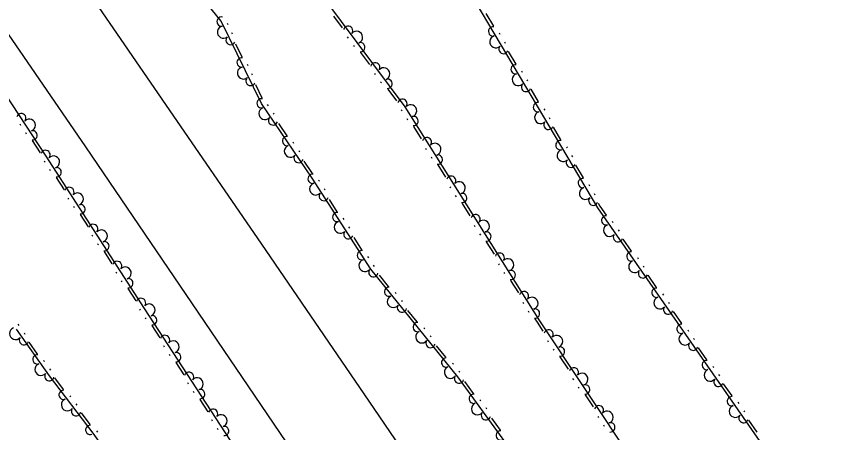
# Model space of a CAD drawing. Extents: x 2030130 to 2036320, y 723205 to 762423.
# Drawn here: x 2033954.4 to 2034186.4, y 760276.9 to 760393 of the extents above; entities that cross this region are included whole.
import ezdxf

# ---------------------------------------------------------------- set-up
doc = ezdxf.new("R2010")
doc.units = 0
doc.layers.add('Draft_Station Labels Major', color=7, linetype='Continuous')
doc.layers.add('Draft_Station Tics Major', color=7, linetype='Continuous')

msp = doc.modelspace()

# ---------------------------------------------------------------- linework, layer by layer
at = {"layer": 'Draft_Station Labels Major'}
for points in [[(2033718.38, 760730.67), (2033746.51, 760689.6), (2033774.62, 760648.49), (2033802.7, 760607.26), (2033830.67, 760566.06), (2033858.89, 760525.01), (2033886.8, 760483.79), (2033914.88, 760442.66), (2033945.45, 760397.69), (2033973.64, 760356.6), (2034001.68, 760315.42), (2034029.6, 760274.28), (2034057.68, 760233.24), (2034085.75, 760192.04), (2034113.77, 760150.87), (2034141.95, 760109.94), (2034159.83, 760083.11), (2034175.33, 760060.45), (2034197.95, 760027.35), (2034226.1, 759986.31), (2034253.95, 759945.01), (2034282.77, 759903.21), (2034311.52, 759860.74)], [(2034332.4, 759875.51), (2034304.28, 759916.6), (2034275.65, 759958.8), (2034247.14, 760000.6), (2034219.84, 760040.78), (2034191.61, 760081.68), (2034163.74, 760123.03), (2034135.88, 760163.98), (2034107.11, 760206.11), (2034080.34, 760245.23), (2034051.49, 760287.62), (2034022.91, 760329.48), (2033995.09, 760369.99), (2033966.89, 760411.11), (2033935.74, 760457.29), (2033907.97, 760498.26), (2033880.46, 760539.38), (2033851.33, 760582.23)]]:
    msp.add_lwpolyline(points, dxfattribs=at)
at = {"layer": 'Draft_Station Tics Major'}
for points in [[(2033865.22, 760655.09), (2033891.74, 760610.39), (2033928.27, 760560.61), (2033957.26, 760512.4), (2033990.84, 760466.46), (2034027.29, 760415.57), (2034062.79, 760367.8), (2034100.45, 760308.07), (2034126.3, 760269.13), (2034147.67, 760241.66), (2034171.15, 760213.5), (2034188.43, 760192.75), (2034201.98, 760164.61), (2034214.77, 760146.29), (2034228.35, 760126.12), (2034239.08, 760107.39), (2034248.43, 760090.51), (2034260.06, 760075.4), (2034270.93, 760058.37), (2034285.47, 760039.75), (2034304.65, 760015.27), (2034321.95, 759987.59), (2034348.43, 759946.8)], [(2033965.52, 760565.2), (2033991.66, 760525.26), (2034035.33, 760466.26), (2034077.67, 760405.45), (2034116.64, 760339.6), (2034163.46, 760272.17), (2034200.03, 760218.19), (2034231.88, 760166.87), (2034275.46, 760103.32), (2034304.79, 760059.28), (2034338.27, 760008.25), (2034360.54, 759971.46)], [(2034188.73, 760144.18), (2034176.71, 760159.19), (2034161.28, 760184.71), (2034145.54, 760204.22), (2034130.58, 760221.37), (2034118.25, 760234.36), (2034105.32, 760254.02), (2034090.8, 760274.36), (2034077.61, 760292.4), (2034053.36, 760322.45), (2034036.97, 760347.86), (2034022.82, 760368.75), (2034011.57, 760391.77), (2033988.44, 760420.35)], [(2033954.25, 760305.75), (2033963.49, 760292.64), (2033975.65, 760276.67), (2033988.83, 760258.26), (2034000.37, 760241.2), (2034011.09, 760224.3), (2034021.68, 760210.32), (2034036.15, 760197.08), (2034048.99, 760188.25), (2034056.31, 760188.39), (2034064.17, 760192.75), (2034063.55, 760202.33), (2034019.35, 760266.56), (2033990.13, 760311.52), (2033962.69, 760354.06), (2033936.27, 760394.11)], [(2034085.47, 760393.89), (2034087.56, 760390.36)], [(2034042.9, 760393.19), (2034045.35, 760389.9)], [(2034013.46, 760390.69), (2034013.28, 760391.06)], [(2034014.72, 760388.12), (2034014.54, 760388.48)], [(2034046.73, 760387.35), (2034046.98, 760387.02)], [(2034089.16, 760388.45), (2034089.37, 760388.1)], [(2034017.42, 760381.67), (2034015.62, 760385.36)], [(2034048.45, 760385.04), (2034048.69, 760384.71)], [(2034090.62, 760385.98), (2034090.83, 760385.63)], [(2034050.49, 760382.98), (2034052.93, 760379.69)], [(2034091.73, 760383.3), (2034093.82, 760379.77)], [(2034019.05, 760379.27), (2034018.87, 760379.64)], [(2034095.43, 760377.87), (2034095.64, 760377.51)], [(2034020.31, 760376.69), (2034020.13, 760377.06)], [(2034054.32, 760377.14), (2034054.56, 760376.81)], [(2034096.89, 760375.39), (2034097.1, 760375.04)], [(2034023, 760370.25), (2034021.2, 760373.93)], [(2034056.03, 760374.84), (2034056.27, 760374.51)], [(2034058.07, 760372.78), (2034060.52, 760369.49)], [(2034098, 760372.72), (2034100.09, 760369.19)], [(2034024.74, 760368.12), (2034024.51, 760368.45)], [(2034026.35, 760365.74), (2034026.12, 760366.08)], [(2034061.84, 760367.01), (2034062.06, 760366.66)], [(2034101.69, 760367.28), (2034101.9, 760366.93)], [(2034063.37, 760364.58), (2034063.59, 760364.23)], [(2034103.15, 760364.81), (2034103.36, 760364.45)], [(2033955.58, 760362.6), (2033955.35, 760362.94)], [(2034029.92, 760359.74), (2034027.62, 760363.13)], [(2034065.24, 760362.37), (2034067.43, 760358.9)], [(2034104.26, 760362.13), (2034106.35, 760358.6)], [(2033957.16, 760360.21), (2033956.94, 760360.55)], [(2033961.12, 760354.96), (2033958.86, 760358.38)], [(2034031.87, 760357.59), (2034031.64, 760357.93)], [(2034107.96, 760356.69), (2034108.17, 760356.33)], [(2034033.48, 760355.22), (2034033.25, 760355.55)], [(2034068.62, 760356.26), (2034068.83, 760355.91)], [(2033962.34, 760352.34), (2033962.12, 760352.68)], [(2034037.05, 760349.21), (2034034.75, 760352.61)], [(2034070.15, 760353.83), (2034070.37, 760353.48)], [(2034109.42, 760354.22), (2034109.63, 760353.87)], [(2033963.89, 760349.92), (2033963.67, 760350.27)], [(2034072.03, 760351.62), (2034074.21, 760348.15)], [(2034110.53, 760351.54), (2034112.62, 760348.01)], [(2033967.8, 760344.63), (2033965.57, 760348.08)], [(2034038.98, 760347.02), (2034038.76, 760347.36)], [(2034075.4, 760345.5), (2034075.61, 760345.15)], [(2034114.22, 760346.1), (2034114.43, 760345.75)], [(2034040.54, 760344.61), (2034040.32, 760344.95)], [(2034076.93, 760343.07), (2034077.15, 760342.72)], [(2034115.69, 760343.63), (2034115.89, 760343.28)], [(2033969.01, 760342), (2033968.79, 760342.34)], [(2034043.97, 760338.52), (2034041.75, 760341.97)], [(2034078.8, 760340.86), (2034080.99, 760337.39)], [(2034116.79, 760340.95), (2034117.33, 760340.04), (2034119.03, 760337.59)], [(2033970.56, 760339.59), (2033970.34, 760339.93)], [(2033974.47, 760334.29), (2033972.24, 760337.74)], [(2034045.87, 760336.33), (2034045.65, 760336.68)], [(2034120.78, 760335.8), (2034121.01, 760335.47)], [(2034047.43, 760333.92), (2034047.21, 760334.27)], [(2034082.18, 760334.75), (2034082.4, 760334.4)], [(2034122.41, 760333.44), (2034122.65, 760333.11)], [(2033975.68, 760331.66), (2033975.45, 760332)], [(2034050.86, 760327.84), (2034048.64, 760331.29)], [(2034083.71, 760332.32), (2034083.93, 760331.97)], [(2033977.23, 760329.25), (2033977.01, 760329.59)], [(2034085.58, 760330.11), (2034087.77, 760326.64)], [(2034123.71, 760330.85), (2034126.05, 760327.48)], [(2033981.13, 760323.96), (2033978.91, 760327.4)], [(2034052.76, 760325.65), (2034052.54, 760325.99)], [(2034127.79, 760325.7), (2034128.03, 760325.36)], [(2034054.32, 760323.24), (2034054.1, 760323.58)], [(2034088.96, 760323.99), (2034089.18, 760323.64)], [(2034129.43, 760323.34), (2034129.66, 760323)], [(2033982.35, 760321.32), (2033982.12, 760321.67)], [(2034058.29, 760317.65), (2034055.71, 760320.84)], [(2034090.49, 760321.56), (2034090.7, 760321.22)], [(2034130.73, 760320.75), (2034133.07, 760317.38)], [(2033983.9, 760318.91), (2033983.68, 760319.25)], [(2034092.36, 760319.35), (2034094.55, 760315.88)], [(2033987.8, 760313.62), (2033985.58, 760317.06)], [(2034060.41, 760315.67), (2034060.15, 760315.99)], [(2034134.81, 760315.59), (2034135.04, 760315.25)], [(2034062.21, 760313.44), (2034061.96, 760313.76)], [(2034095.74, 760313.24), (2034095.96, 760312.89)], [(2034136.44, 760313.23), (2034136.68, 760312.9)], [(2033989.02, 760310.98), (2033988.79, 760311.33)], [(2034066.27, 760307.76), (2034063.7, 760310.95)], [(2034097.27, 760310.81), (2034097.48, 760310.46)], [(2034137.75, 760310.64), (2034140.09, 760307.27)], [(2033990.58, 760308.57), (2033990.36, 760308.91)], [(2034099.14, 760308.6), (2034099.76, 760307.62), (2034101.4, 760305.15)], [(2033954.72, 760307.08), (2033954.99, 760306.77)], [(2033994.5, 760303.29), (2033992.27, 760306.73)], [(2034068.39, 760305.78), (2034068.14, 760306.1)], [(2033956.51, 760304.68), (2033956.74, 760304.34)], [(2034070.2, 760303.55), (2034069.94, 760303.87)], [(2034141.83, 760305.48), (2034142.06, 760305.15)], [(2033957.83, 760302.1), (2033960.19, 760298.75)], [(2033995.72, 760300.66), (2033995.5, 760301.01)], [(2034074.26, 760297.86), (2034071.68, 760301.05)], [(2034102.65, 760302.53), (2034102.87, 760302.19)], [(2034143.46, 760303.13), (2034143.7, 760302.79)], [(2033997.29, 760298.26), (2033997.06, 760298.6)], [(2034104.23, 760300.14), (2034104.46, 760299.8)], [(2034144.76, 760300.53), (2034147.1, 760297.17)], [(2033961.94, 760296.97), (2033962.18, 760296.64)], [(2034001.21, 760292.98), (2033998.97, 760296.42)], [(2034106.16, 760297.98), (2034108.43, 760294.56)], [(2033963.6, 760294.63), (2033963.83, 760294.29)], [(2034076.38, 760295.89), (2034076.12, 760296.21)], [(2034078.18, 760293.65), (2034077.92, 760293.97)], [(2034148.84, 760295.38), (2034149.08, 760295.04)], [(2033964.94, 760292.1), (2033967.42, 760288.83)], [(2034109.68, 760291.94), (2034109.9, 760291.6)], [(2034150.48, 760293.02), (2034150.71, 760292.69)], [(2034002.43, 760290.35), (2034002.2, 760290.69)], [(2034082.02, 760287.75), (2034079.6, 760291.06)], [(2034111.27, 760289.55), (2034111.49, 760289.21)], [(2034151.78, 760290.43), (2034154.12, 760287.06)], [(2033969.24, 760287.12), (2033969.49, 760286.8)], [(2034003.99, 760287.94), (2034003.77, 760288.28)], [(2034113.19, 760287.38), (2034115.46, 760283.97)], [(2033970.98, 760284.84), (2033971.23, 760284.51)], [(2034007.91, 760282.66), (2034005.68, 760286.1)], [(2034084.05, 760285.68), (2034083.8, 760286.01)], [(2034155.86, 760285.27), (2034156.09, 760284.94)], [(2034085.74, 760283.36), (2034085.5, 760283.69)], [(2034157.5, 760282.91), (2034157.73, 760282.58)], [(2033972.39, 760282.31), (2033974.88, 760279.04)], [(2034009.13, 760280.03), (2034008.91, 760280.38)], [(2034089.52, 760277.49), (2034087.1, 760280.8)], [(2034116.71, 760281.35), (2034116.94, 760281.01)], [(2034158.8, 760280.32), (2034161.14, 760276.95)], [(2034010.7, 760277.62), (2034010.47, 760277.97)], [(2034118.3, 760278.96), (2034118.52, 760278.62)], [(2033976.71, 760277.3), (2033976.95, 760276.97)]]:
    msp.add_lwpolyline(points, dxfattribs=at)
for centre, radius, start, end in [((2034011.64, 760391.63), 1.3, 76.8268, 277.6233), ((2034012.16, 760388.69), 1.69, 102.022, 310.0945), ((2034046.99, 760389.07), 1.3, 325.0503, 165.8469), ((2034087.48, 760388.89), 1.3, 81.3821, 282.1787), ((2034014.16, 760386.47), 1.3, 134.4932, 335.2898), ((2034049.36, 760387.25), 1.69, 292.5791, 140.6516), ((2034088.23, 760386), 1.69, 106.5774, 314.6499), ((2034050.41, 760384.46), 1.3, 267.3838, 108.1804), ((2034090.4, 760383.95), 1.3, 139.0486, 339.8452), ((2034017.22, 760380.21), 1.3, 76.8268, 277.6233), ((2034054.57, 760378.86), 1.3, 325.0503, 165.8469), ((2034017.75, 760377.27), 1.69, 102.022, 310.0945), ((2034056.94, 760377.05), 1.69, 292.5791, 140.6516), ((2034093.74, 760378.3), 1.3, 81.3821, 282.1787), ((2034019.74, 760375.05), 1.3, 134.4932, 335.2898), ((2034057.99, 760374.26), 1.3, 267.3838, 108.1804), ((2034094.5, 760375.41), 1.69, 106.5774, 314.6499), ((2034096.67, 760373.36), 1.3, 139.0486, 339.8452), ((2034022.81, 760368.79), 1.3, 76.8268, 277.6233), ((2034062.15, 760368.66), 1.3, 325.0503, 165.8469), ((2034064.45, 760366.72), 1.69, 288.1926, 136.2651), ((2034100.01, 760367.71), 1.3, 81.3821, 282.1787), ((2033955.7, 760364.65), 1.3, 321.8493, 162.6458), ((2034023.73, 760365.95), 1.69, 110.0806, 318.1531), ((2034100.76, 760364.82), 1.69, 106.5774, 314.6499), ((2033957.97, 760362.71), 1.69, 289.3781, 137.4506), ((2034026.02, 760364.03), 1.3, 142.5518, 343.3484), ((2034065.28, 760363.85), 1.3, 262.9973, 103.7939), ((2034102.93, 760362.77), 1.3, 139.0486, 339.8452), ((2033958.87, 760359.86), 1.3, 264.1828, 104.9794), ((2034029.93, 760358.26), 1.3, 84.8853, 285.6819), ((2034069, 760357.95), 1.3, 320.6638, 161.4603), ((2034030.86, 760355.42), 1.69, 110.0806, 318.1531), ((2034071.23, 760355.96), 1.69, 288.1926, 136.2651), ((2034106.27, 760357.12), 1.3, 81.3821, 282.1787), ((2033962.48, 760354.38), 1.3, 321.8493, 162.6458), ((2034033.15, 760353.5), 1.3, 142.5518, 343.3484), ((2034072.06, 760353.1), 1.3, 262.9973, 103.7939), ((2034107.03, 760354.23), 1.69, 106.5774, 314.6499), ((2033964.73, 760352.41), 1.69, 288.79, 136.8624), ((2034109.2, 760352.18), 1.3, 139.0486, 339.8452), ((2033965.59, 760349.56), 1.3, 263.5947, 104.3913), ((2034037.06, 760347.73), 1.3, 83.5858, 284.3823), ((2034075.78, 760347.2), 1.3, 320.6638, 161.4603), ((2034112.54, 760346.53), 1.3, 81.3821, 282.1787), ((2033969.15, 760344.04), 1.3, 321.2612, 162.0577), ((2034037.93, 760344.87), 1.69, 108.7811, 316.8535), ((2034078.01, 760345.21), 1.69, 288.1926, 136.2651), ((2034113.29, 760343.65), 1.69, 106.5774, 314.6499), ((2033971.4, 760342.08), 1.69, 288.79, 136.8624), ((2034040.17, 760342.9), 1.3, 141.2522, 342.0488), ((2034078.84, 760342.34), 1.3, 262.9973, 103.7939), ((2033972.26, 760339.22), 1.3, 263.5947, 104.3913), ((2034115.46, 760341.59), 1.3, 139.0486, 339.8452), ((2034043.95, 760337.05), 1.3, 83.5858, 284.3823), ((2034044.82, 760334.19), 1.69, 108.7811, 316.8535), ((2034082.56, 760336.44), 1.3, 320.6638, 161.4603), ((2034084.79, 760334.45), 1.69, 288.1926, 136.2651), ((2034119.06, 760336.11), 1.3, 85.5424, 286.339), ((2033975.82, 760333.71), 1.3, 321.2612, 162.0577), ((2033978.07, 760331.74), 1.69, 288.79, 136.8624), ((2034120.03, 760333.29), 1.69, 110.7377, 318.8101), ((2034047.06, 760332.22), 1.3, 141.2522, 342.0488), ((2034085.62, 760331.59), 1.3, 262.9973, 103.7939), ((2034122.34, 760331.4), 1.3, 143.2088, 344.0054), ((2033978.93, 760328.88), 1.3, 263.5947, 104.3913), ((2034050.84, 760326.36), 1.3, 83.5858, 284.3823), ((2034089.34, 760325.69), 1.3, 320.6638, 161.4603), ((2034126.08, 760326.01), 1.3, 85.5424, 286.339), ((2033982.49, 760323.37), 1.3, 321.2612, 162.0577), ((2034051.71, 760323.5), 1.69, 108.7811, 316.8535), ((2034091.57, 760323.7), 1.69, 288.1926, 136.2651), ((2034127.04, 760323.18), 1.69, 110.7377, 318.8101), ((2033984.74, 760321.4), 1.69, 288.79, 136.8624), ((2034054.04, 760321.6), 1.3, 147.3359, 348.1325), ((2034092.4, 760320.83), 1.3, 262.9973, 103.7939), ((2034129.35, 760321.29), 1.3, 143.2088, 344.0054), ((2033985.6, 760318.54), 1.3, 263.5947, 104.3913), ((2034058.42, 760316.18), 1.3, 89.6695, 290.466), ((2034133.1, 760315.9), 1.3, 85.5424, 286.339), ((2034059.59, 760313.43), 1.69, 114.8648, 322.9372), ((2034096.12, 760314.93), 1.3, 320.6638, 161.4603), ((2033989.16, 760313.03), 1.3, 321.2612, 162.0577), ((2033991.41, 760311.06), 1.69, 288.9839, 137.0564), ((2034098.35, 760312.94), 1.69, 288.1926, 136.2651), ((2034134.06, 760313.07), 1.69, 110.7377, 318.8101), ((2034062.03, 760311.71), 1.3, 147.3359, 348.1325), ((2034099.18, 760310.08), 1.3, 262.9973, 103.7939), ((2034136.37, 760311.18), 1.3, 143.2088, 344.0054), ((2033992.28, 760308.21), 1.3, 263.7886, 104.5852), ((2033954.12, 760304.5), 1.69, 111.1629, 319.2354), ((2034066.41, 760306.28), 1.3, 89.6695, 290.466), ((2034102.99, 760304.24), 1.3, 322.011, 162.8075), ((2034140.11, 760305.79), 1.3, 85.5424, 286.339), ((2033956.45, 760302.63), 1.3, 143.6341, 344.4307), ((2033995.86, 760302.71), 1.3, 321.4551, 162.2517), ((2034067.57, 760303.54), 1.69, 114.8648, 322.9372), ((2034105.26, 760302.3), 1.69, 289.5398, 137.6123), ((2034141.08, 760302.97), 1.69, 110.7377, 318.8101), ((2033998.11, 760300.75), 1.69, 288.9839, 137.0564), ((2034070.01, 760301.82), 1.3, 147.3359, 348.1325), ((2034143.39, 760301.08), 1.3, 143.2088, 344.0054), ((2033960.23, 760297.27), 1.3, 85.9676, 286.7642), ((2033998.99, 760297.89), 1.3, 263.7886, 104.5852), ((2034106.17, 760299.45), 1.3, 264.3445, 105.1411), ((2034074.39, 760296.39), 1.3, 89.6695, 290.466), ((2034147.13, 760295.69), 1.3, 85.5424, 286.339), ((2033961.21, 760294.45), 1.69, 111.1629, 319.2354), ((2034075.55, 760293.64), 1.69, 114.8648, 322.9372), ((2034110.02, 760293.65), 1.3, 322.011, 162.8075), ((2034148.09, 760292.86), 1.69, 110.7377, 318.8101), ((2033963.54, 760292.58), 1.3, 145.7169, 346.5135), ((2034002.56, 760292.39), 1.3, 321.4551, 162.2517), ((2034004.82, 760290.43), 1.69, 288.9839, 137.0564), ((2034077.97, 760291.9), 1.3, 144.5989, 345.3955), ((2034112.29, 760291.71), 1.69, 289.5398, 137.6123), ((2034150.41, 760290.97), 1.3, 143.2088, 344.0054), ((2034113.2, 760288.86), 1.3, 264.3445, 105.1411), ((2033967.52, 760287.36), 1.3, 88.0504, 288.847), ((2034005.69, 760287.58), 1.3, 263.7886, 104.5852), ((2034082.09, 760286.28), 1.3, 86.9324, 287.729), ((2033968.6, 760284.58), 1.69, 113.2457, 321.3182), ((2034083.12, 760283.47), 1.69, 112.1277, 320.2002), ((2034154.15, 760285.58), 1.3, 85.5424, 286.339), ((2033970.99, 760282.79), 1.3, 145.7169, 346.5135), ((2034009.27, 760282.08), 1.3, 321.4551, 162.2517), ((2034085.47, 760281.64), 1.3, 144.5989, 345.3955), ((2034117.05, 760283.05), 1.3, 322.011, 162.8075), ((2034119.32, 760281.12), 1.69, 289.5398, 137.6123), ((2034155.11, 760282.76), 1.69, 110.7377, 318.8101), ((2034011.52, 760280.12), 1.69, 288.9839, 137.0564), ((2034157.42, 760280.87), 1.3, 143.2088, 344.0054), ((2033974.97, 760277.57), 1.3, 88.0504, 288.847), ((2034012.4, 760277.26), 1.3, 263.7886, 104.5852), ((2034120.23, 760278.27), 1.3, 264.3445, 105.1411), ((2034089.59, 760276.01), 1.3, 86.9324, 287.729)]:
    msp.add_arc(centre, radius, start, end, dxfattribs=at)

doc.saveas('drawing.dxf')
